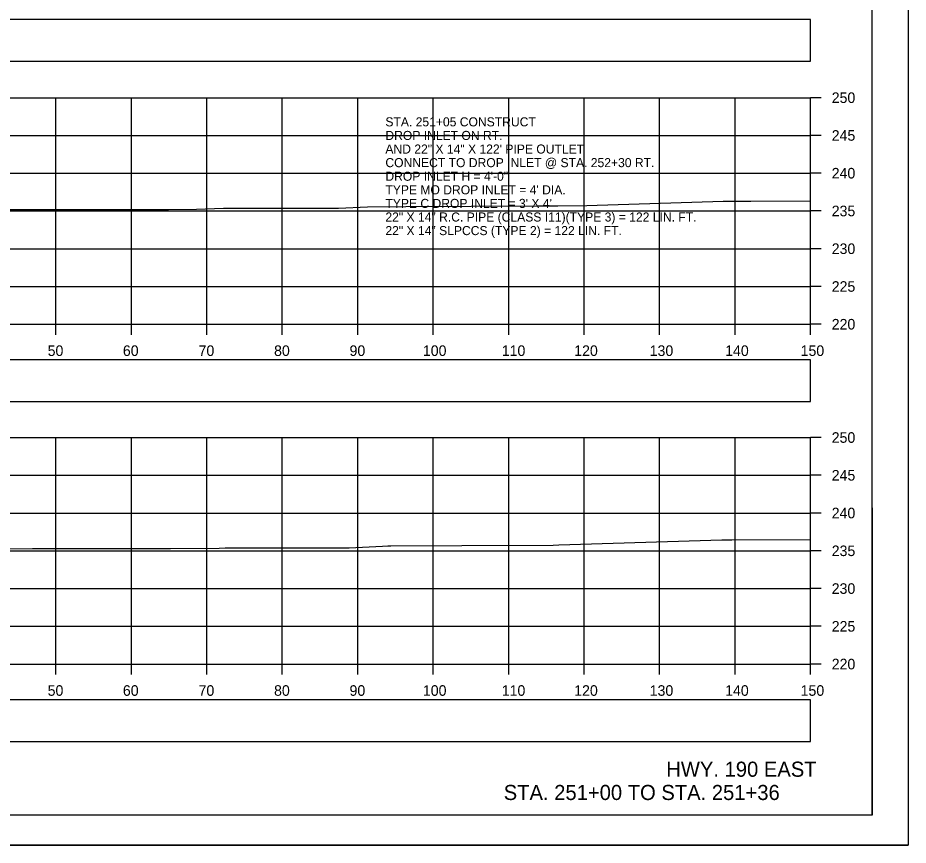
# Model space of a CAD drawing. Extents: x 1369627 to 1374022, y 380035 to 398173.
# Drawn here: x 1372143.5 to 1372261.5, y 391345.7 to 391455.2 of the extents above; entities that cross this region are included whole.
import ezdxf

# ---------------------------------------------------------------- set-up
doc = ezdxf.new("R2010")
doc.units = 0
for name, color, linetype in [('Default', 7, 'Continuous'), ('R_Axis', 7, 'Continuous'), ('R_Axis Annot', 7, 'Continuous'), ('R_Border', 7, 'Continuous'), ('R_Draft', 7, 'Continuous'), ('R_Exist Surface', 7, 'Continuous'), ('R_Grid', 7, 'Continuous'), ('R_No Plot', 7, 'Continuous'), ('R_Water Annot', 7, 'Continuous')]:
    doc.layers.add(name, color=color, linetype=linetype)

msp = doc.modelspace()

# ---------------------------------------------------------------- linework, layer by layer
at = {"layer": 'Default'}
for points in [[(1371948.53, 391449.52), (1372248.53, 391449.52), (1372248.53, 391455.04), (1371948.53, 391455.04)], [(1371948.53, 391404.45), (1372248.53, 391404.45), (1372248.53, 391409.97), (1371948.53, 391409.97)], [(1371948.53, 391359.41), (1372248.53, 391359.41), (1372248.53, 391364.94), (1371948.53, 391364.94)]]:
    msp.add_lwpolyline(points, close=True, dxfattribs=at)
at = {"layer": 'R_Axis'}
for p, q in [((1372248.53, 391414.67), (1372248.53, 391444.67)), ((1372249.93, 391444.67), (1372248.53, 391444.67)), ((1372249.93, 391439.67), (1372248.53, 391439.67)), ((1372249.93, 391434.67), (1372248.53, 391434.67)), ((1372249.93, 391429.67), (1372248.53, 391429.67)), ((1372249.93, 391424.67), (1372248.53, 391424.67)), ((1372249.93, 391419.67), (1372248.53, 391419.67)), ((1371948.53, 391414.67), (1372248.53, 391414.67)), ((1372148.53, 391413.27), (1372148.53, 391414.67)), ((1372158.53, 391413.27), (1372158.53, 391414.67)), ((1372168.53, 391413.27), (1372168.53, 391414.67)), ((1372178.53, 391413.27), (1372178.53, 391414.67)), ((1372188.53, 391413.27), (1372188.53, 391414.67)), ((1372198.53, 391413.27), (1372198.53, 391414.67)), ((1372208.53, 391413.27), (1372208.53, 391414.67)), ((1372218.53, 391413.27), (1372218.53, 391414.67)), ((1372228.53, 391413.27), (1372228.53, 391414.67)), ((1372238.53, 391413.27), (1372238.53, 391414.67)), ((1372248.53, 391413.27), (1372248.53, 391414.67)), ((1372249.93, 391414.67), (1372248.53, 391414.67)), ((1372248.53, 391369.67), (1372248.53, 391399.67)), ((1372249.93, 391399.67), (1372248.53, 391399.67)), ((1372249.93, 391394.67), (1372248.53, 391394.67)), ((1372249.93, 391389.67), (1372248.53, 391389.67)), ((1372249.93, 391384.67), (1372248.53, 391384.67)), ((1372249.93, 391379.67), (1372248.53, 391379.67)), ((1372249.93, 391374.67), (1372248.53, 391374.67)), ((1371948.53, 391369.67), (1372248.53, 391369.67)), ((1372148.53, 391368.27), (1372148.53, 391369.67)), ((1372158.53, 391368.27), (1372158.53, 391369.67)), ((1372168.53, 391368.27), (1372168.53, 391369.67)), ((1372178.53, 391368.27), (1372178.53, 391369.67)), ((1372188.53, 391368.27), (1372188.53, 391369.67)), ((1372198.53, 391368.27), (1372198.53, 391369.67)), ((1372208.53, 391368.27), (1372208.53, 391369.67)), ((1372218.53, 391368.27), (1372218.53, 391369.67)), ((1372228.53, 391368.27), (1372228.53, 391369.67)), ((1372238.53, 391368.27), (1372238.53, 391369.67)), ((1372248.53, 391368.27), (1372248.53, 391369.67)), ((1372249.93, 391369.67), (1372248.53, 391369.67))]:
    msp.add_line(p, q, dxfattribs=at)
at = {"layer": 'R_Border'}
for q in [(1372256.71, 391555.13), (1371940.53, 391349.67)]:
    msp.add_line((1372256.71, 391349.67), q, dxfattribs=at)
at = {"layer": 'R_Exist Surface'}
for points in [[(1372142.17, 391429.86), (1372150.8, 391429.86), (1372155.16, 391429.85), (1372163.47, 391429.85), (1372167.16, 391429.89), (1372170.72, 391430.03), (1372176.18, 391430.03), (1372185.96, 391430.03), (1372189.81, 391430.23), (1372194.91, 391430.27), (1372212.21, 391430.34), (1372215.03, 391430.37), (1372218.9, 391430.38), (1372236.96, 391430.96), (1372240.63, 391430.97), (1372248.53, 391431.01)], [(1372135.71, 391384.85), (1372145.43, 391384.96), (1372151.01, 391384.96), (1372158.66, 391384.96), (1372163.7, 391384.96), (1372170.15, 391385.02), (1372170.96, 391385.05), (1372176.77, 391385.05), (1372187.38, 391385.07), (1372191.8, 391385.3), (1372192.51, 391385.34), (1372192.93, 391385.34), (1372202.33, 391385.38), (1372214.41, 391385.42), (1372215.17, 391385.44), (1372236.77, 391386.12), (1372237.43, 391386.13), (1372238.09, 391386.14), (1372248.53, 391386.18)]]:
    msp.add_lwpolyline(points, dxfattribs=at)
at = {"layer": 'R_Grid'}
for p, q in [((1371948.53, 391444.67), (1372248.53, 391444.67)), ((1372148.53, 391414.67), (1372148.53, 391444.67)), ((1372158.53, 391414.67), (1372158.53, 391444.67)), ((1372168.53, 391414.67), (1372168.53, 391444.67)), ((1372178.53, 391414.67), (1372178.53, 391444.67)), ((1372188.53, 391414.67), (1372188.53, 391444.67)), ((1372198.53, 391414.67), (1372198.53, 391444.67)), ((1372208.53, 391414.67), (1372208.53, 391444.67)), ((1372218.53, 391414.67), (1372218.53, 391444.67)), ((1372228.53, 391414.67), (1372228.53, 391444.67)), ((1372238.53, 391414.67), (1372238.53, 391444.67)), ((1372248.53, 391414.67), (1372248.53, 391444.67)), ((1371948.53, 391439.67), (1372248.53, 391439.67)), ((1371948.53, 391434.67), (1372248.53, 391434.67)), ((1371948.53, 391429.67), (1372248.53, 391429.67)), ((1371948.53, 391424.67), (1372248.53, 391424.67)), ((1371948.53, 391419.67), (1372248.53, 391419.67)), ((1371948.53, 391414.67), (1372248.53, 391414.67)), ((1371948.53, 391399.67), (1372248.53, 391399.67)), ((1372148.53, 391369.67), (1372148.53, 391399.67)), ((1372158.53, 391369.67), (1372158.53, 391399.67)), ((1372168.53, 391369.67), (1372168.53, 391399.67)), ((1372178.53, 391369.67), (1372178.53, 391399.67)), ((1372188.53, 391369.67), (1372188.53, 391399.67)), ((1372198.53, 391369.67), (1372198.53, 391399.67)), ((1372208.53, 391369.67), (1372208.53, 391399.67)), ((1372218.53, 391369.67), (1372218.53, 391399.67)), ((1372228.53, 391369.67), (1372228.53, 391399.67)), ((1372238.53, 391369.67), (1372238.53, 391399.67)), ((1372248.53, 391369.67), (1372248.53, 391399.67)), ((1371948.53, 391394.67), (1372248.53, 391394.67)), ((1371948.53, 391389.67), (1372248.53, 391389.67)), ((1371948.53, 391384.67), (1372248.53, 391384.67)), ((1371948.53, 391379.67), (1372248.53, 391379.67)), ((1371948.53, 391374.67), (1372248.53, 391374.67)), ((1371948.53, 391369.67), (1372248.53, 391369.67))]:
    msp.add_line(p, q, dxfattribs=at)
at = {"layer": 'R_No Plot'}
msp.add_line((1371928.13, 391345.69), (1372261.46, 391345.69), dxfattribs=at)
for points in [[(1371928.12, 391559.03), (1372261.46, 391559.03), (1372261.46, 391345.69), (1371928.12, 391345.69)], [(1372174.45, 391555.13), (1372194.07, 391555.13), (1372194.07, 391545.25), (1372210.18, 391545.25), (1372233.38, 391545.25), (1372233.38, 391512.58), (1372256.59, 391512.58), (1372256.71, 391349.67), (1371940.53, 391349.67), (1371940.53, 391555.13)]]:
    msp.add_lwpolyline(points, close=True, dxfattribs=at)

# ---------------------------------------------------------------- texts
at = {"layer": 'R_Axis Annot'}
for s, p in [('250', (1372251.33, 391443.97)), ('245', (1372251.33, 391438.97)), ('240', (1372251.33, 391433.97)), ('235', (1372251.33, 391428.97)), ('230', (1372251.33, 391423.97)), ('225', (1372251.33, 391418.97)), ('220', (1372251.33, 391413.97)), ('50', (1372147.44, 391410.47)), ('60', (1372157.41, 391410.47)), ('70', (1372167.44, 391410.47)), ('80', (1372177.44, 391410.47)), ('90', (1372187.44, 391410.47)), ('100', (1372197.16, 391410.47)), ('110', (1372207.61, 391410.47)), ('120', (1372217.21, 391410.47)), ('130', (1372227.21, 391410.47)), ('140', (1372237.21, 391410.47)), ('150', (1372247.21, 391410.47)), ('250', (1372251.33, 391398.97)), ('245', (1372251.33, 391393.97)), ('240', (1372251.33, 391388.97)), ('235', (1372251.33, 391383.97)), ('230', (1372251.33, 391378.97)), ('225', (1372251.33, 391373.97)), ('220', (1372251.33, 391368.97)), ('50', (1372147.44, 391365.47)), ('60', (1372157.41, 391365.47)), ('70', (1372167.44, 391365.47)), ('80', (1372177.44, 391365.47)), ('90', (1372187.44, 391365.47)), ('100', (1372197.16, 391365.47)), ('110', (1372207.61, 391365.47)), ('120', (1372217.21, 391365.47)), ('130', (1372227.21, 391365.47)), ('140', (1372237.21, 391365.47)), ('150', (1372247.21, 391365.47))]:
    msp.add_text(s, height=1.4, dxfattribs=at).set_placement(p)
at = {"layer": 'R_Draft'}
for s, p in [('HWY. 190 EAST', (1372229.41, 391354.75)), ('STA. 251+00 TO STA. 251+36', (1372207.87, 391351.67))]:
    msp.add_text(s, height=2, dxfattribs=at).set_placement(p)
at = {"layer": 'R_Water Annot'}
for s, p in [('STA. 251+05 CONSTRUCT', (1372192.19, 391440.87)), ('DROP INLET ON RT.', (1372192.19, 391439.07)), ('AND 22" X 14" X 122\' PIPE OUTLET', (1372192.19, 391437.27)), ('CONNECT TO DROP INLET @ STA. 252+30 RT.', (1372192.19, 391435.47)), ('DROP INLET H = 4\'-0"', (1372192.19, 391433.67)), ("TYPE MO DROP INLET = 4' DIA.", (1372192.19, 391431.87)), ("TYPE C DROP INLET = 3' X 4'", (1372192.19, 391430.07)), ('22" X 14" R.C. PIPE (CLASS I11)(TYPE 3) = 122 LIN. FT.', (1372192.19, 391428.27)), ('22" X 14" SLPCCS (TYPE 2) = 122 LIN. FT.', (1372192.19, 391426.47))]:
    msp.add_text(s, height=1.2, dxfattribs=at).set_placement(p)

doc.saveas('drawing.dxf')
